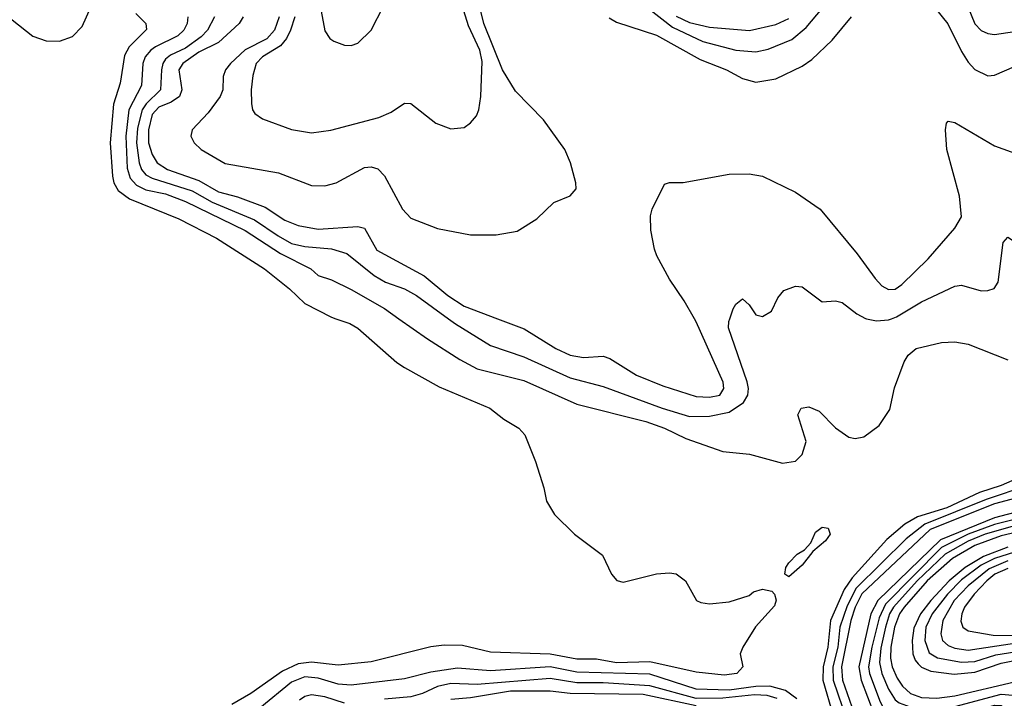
# Model space of a CAD drawing. Header units: inches. Extents: x 501365 to 657855, y 482276 to 547543.
# Tile 486 of 656: x 583970 to 586939, y 518856 to 520902. Entities that reach past the tile are written whole.
import ezdxf

# ---------------------------------------------------------------- set-up
doc = ezdxf.new("R2010")
doc.units = ezdxf.units.IN
doc.header["$MEASUREMENT"] = 0
doc.layers.add('A5581', color=7, linetype='Continuous')
doc.layers.add('A5582', color=7, linetype='Continuous')

msp = doc.modelspace()

# ---------------------------------------------------------------- linework, layer by layer
at = {"layer": 'A5581', "color": 5}
for points, elevation in [([(584922.9, 520000), (584965.7, 519985.7), (584990, 519972), (585107.6, 519867.6), (585130, 519852.5), (585234.7, 519794.7), (585388, 519730), (585430, 519697.1), (585474.8, 519670), (585493, 519650), (585525.5, 519570), (585551, 519490), (585558.8, 519450), (585582.8, 519410), (585642.8, 519350), (585727.5, 519287.5), (585754.8, 519230), (585770.6, 519210.6), (585790, 519205.5), (585890.5, 519230.5), (585930, 519234), (585950, 519230.8), (585978, 519210), (586010.9, 519150.9), (586024, 519144), (586050, 519140.7), (586110, 519146.8), (586170, 519166), (586183.3, 519176.7), (586210, 519185), (586238.3, 519178.3), (586246, 519170), (586251.4, 519151.4), (586245.8, 519134.2), (586188.9, 519071.1), (586150.4, 519010), (586142.6, 518990), (586150.3, 518950), (586133.1, 518930), (586094.2, 518925.8), (586010, 518934.3), (585870, 518965.7), (585770, 518962.3), (585710, 518973.4), (585650, 518973.1), (585570, 518989.1), (585390, 518994.9), (585305.4, 519014.6), (585250, 519016.1), (585209.6, 519010.4), (585030, 518965.1), (584930, 518955.2), (584850, 518964.8), (584810, 518959.3), (584762.7, 518937.3), (584666.9, 518870), (584610, 518837)], 2020), ([(585113.8, 520000), (585199.8, 519939.8), (585296.9, 519876.9), (585349.2, 519849.2), (585490, 519813.9), (585650, 519742.1), (585858.3, 519690), (585914.3, 519670), (585978.6, 519638.6), (586090, 519600.2), (586171.4, 519591.4), (586270, 519564.6), (586310, 519570.4), (586329.7, 519590.2), (586342.2, 519630), (586317.1, 519710), (586326.9, 519730), (586350, 519734.4), (586381.5, 519721.5), (586430, 519671.5), (586470, 519643.1), (586490, 519639.3), (586515.6, 519644.4), (586562, 519678), (586594.1, 519725.9), (586608.2, 519791.8), (586637, 519870), (586649.4, 519890), (586674, 519910), (586750, 519928), (586790, 519930.4), (586830, 519923.8), (586950, 519876.3)], 2040), ([(585263.1, 520000), (585284.5, 519984.5), (585390, 519919.5), (585490, 519885.2), (585630, 519821.8), (585730, 519796.1), (585907.5, 519730), (585990, 519705.4), (586050, 519706.3), (586110, 519718.4), (586152.7, 519747.3), (586165.6, 519770), (586167.8, 519790), (586163.6, 519810), (586107.5, 519972.5), (586108.2, 519991.8), (586111.1, 520000)], 2060), ([(585411, 520000), (585490.9, 519970), (585587.3, 519910), (585630, 519890.4), (585670, 519882.9), (585730, 519887.3), (585750, 519880.1), (585830.1, 519830), (585910, 519798.1), (586010, 519765.9), (586050, 519763.5), (586081.6, 519770), (586093.5, 519790), (586091.4, 519808.6), (586010.4, 519990.4), (586004.9, 520000)], 2080), ([(586523.7, 520000), (586553.5, 519993.5), (586590, 519996.6), (586599.1, 520000)], 2060), ([(586994.3, 519525.7), (586930, 519496.8), (586864.2, 519475.8), (586765.9, 519430), (586677.3, 519402.7), (586639.8, 519380.2), (586585.2, 519334.8), (586480.8, 519219.2), (586456, 519184), (586415.6, 519090), (586406.8, 519010), (586393, 518950), (586391.9, 518910), (586423.5, 518803.5)], 2040), ([(587010, 519497.5), (586884.6, 519455.4), (586699.3, 519380.7), (586643.3, 519336.7), (586492.1, 519187.9), (586465.2, 519134.8), (586443.3, 519070), (586436.9, 519010), (586422.2, 518950), (586423.1, 518910), (586464.2, 518790)], 2060), ([(587170, 519511.6), (586910, 519441.6), (586715.5, 519364.5), (586510, 519170.7), (586489.6, 519130.3), (586476.4, 519090), (586448.6, 518950), (586451, 518910), (586493.3, 518790)], 2080), ([(586990, 519420.8), (586910, 519399.5), (586747, 519333), (586557.9, 519150), (586537.1, 519110), (586500.9, 518950), (586507.9, 518910), (586545.5, 518810)], 2120), ([(586990, 519399.7), (586910, 519379.2), (586829.9, 519350.1), (586750.4, 519310), (586580.9, 519139.1), (586561.7, 519098.3), (586539.4, 519010), (586530, 518950), (586533.2, 518930), (586565.2, 518845.2), (586573, 518830), (586590, 518812.8), (586630, 518796.4), (586690, 518792.7), (586790, 518800.1), (586910, 518834.4), (586930, 518833.5), (586939.4, 518819.4)], 2140), ([(586970, 519376), (586882, 519350), (586830, 519329.6), (586761.4, 519290), (586676.7, 519210), (586605, 519130), (586593.3, 519110), (586580.9, 519070), (586566.8, 519006.8), (586563.4, 518963.4), (586569.8, 518930), (586590, 518883.3), (586610, 518851.2), (586621.9, 518841.9), (586666.2, 518826.2), (586724.4, 518824.4), (586790, 518830.5), (586930, 518867.6), (586965.1, 518865.1)], 2160), ([(586990, 519359.2), (586930, 519345.8), (586850, 519316.3), (586783.2, 519276.8), (586706.5, 519210), (586637.1, 519130), (586623.4, 519110), (586608, 519070), (586596.7, 519010), (586596.3, 518976.2), (586601.2, 518950), (586615.9, 518915.9), (586632.4, 518892.4), (586656.9, 518870), (586690, 518857.8), (586735.8, 518855.8), (586790, 518863), (586970, 518905)], 2180), ([(586950, 519310.9), (586876.7, 519283.3), (586821.6, 519250), (586773.4, 519210), (586718, 519150), (586686.6, 519110), (586666.7, 519066.7), (586661.8, 519030), (586663.9, 518990), (586670.4, 518970.4), (586679.5, 518959.5), (586690, 518949.3), (586717.3, 518937.3), (586788.5, 518928.5), (586850, 518934.3), (586930, 518961.4), (586970, 518969.6)], 2220), ([(586970, 519295.7), (586910, 519276.6), (586870, 519256.6), (586810, 519212.3), (586768, 519170), (586721.8, 519110), (586702.2, 519070), (586699.7, 519030), (586712.7, 518992.7), (586737.9, 518977.9), (586810, 518964.5), (586850, 518966.7), (586913.8, 518986.2), (586990, 518998.9)], 2240), ([(586950, 519269.9), (586893.7, 519246.3), (586830, 519194.8), (586788.5, 519150), (586753.7, 519090), (586747.5, 519050), (586753.2, 519030), (586770, 519015.2), (586790, 519006.4), (586830, 519000.9), (586970, 519021.4)], 2260), ([(586950, 519247.2), (586910.3, 519230), (586887, 519210), (586848.3, 519170), (586819.4, 519130), (586811, 519110), (586808.6, 519088.6), (586814.6, 519070), (586830, 519058.7), (586905.9, 519045.9), (587083.7, 519043.7)], 2280), ([(586314.1, 518854.1), (586279, 518879), (586232, 518892), (586190, 518891.3), (586110, 518879.8), (586010, 518883.2), (585870, 518928.1), (585650, 518934.7), (585570, 518950.8), (585390, 518938.7), (585290, 518946.4), (585210, 518934.1), (585130, 518914.1), (584970, 518895.5), (584930, 518898.3), (584870, 518916.7), (584830, 518920.1), (584790, 518904), (584694.4, 518825.6)], 2040), ([(586254.8, 518854.8), (586223.9, 518863.9), (586186.3, 518866.3), (586090, 518855.7), (586010, 518855.2), (585870, 518892.8), (585730, 518902.2), (585650, 518902.5), (585570, 518915.1), (585350, 518896.9), (585270, 518900.4), (585230, 518891.2), (585184.6, 518870), (585150, 518860.1), (585070, 518853.4)], 2060), ([(584950, 518841), (584890, 518860.1), (584850, 518866.2), (584830, 518860.7), (584814, 518850)], 2060), ([(586010, 518832.6), (585850, 518867.2), (585630, 518870), (585570, 518877.4), (585450, 518877.1), (585330, 518856.9), (585270, 518851.7)], 2080)]:
    msp.add_lwpolyline(points, dxfattribs=dict(at, elevation=elevation))
at = {"layer": 'A5581', "color": 5, "elevation": 2020}
msp.add_lwpolyline([(586290, 519222.3), (586277.6, 519230), (586280.4, 519250), (586290, 519263.7), (586315.1, 519290), (586337, 519303), (586355.5, 519324.5), (586370, 519356.1), (586390, 519372), (586408.6, 519368.6), (586414.6, 519350), (586399.7, 519330), (586362, 519298), (586330, 519257.4)], close=True, dxfattribs=at)
at = {"layer": 'A5582', "color": 5}
for points, elevation in [([(584868.1, 520988.1), (584890, 520867.7), (584905.3, 520845.3), (584917.1, 520837.1), (584950, 520825.3), (584970, 520824.2), (584990, 520830.4), (585030, 520870.4), (585104.3, 521015.7)], 2160), ([(586688.2, 520990), (586769.5, 520889.5), (586810, 520805.7), (586830, 520773.1), (586850, 520751.9), (586890, 520732.3), (586910, 520734.1), (586970, 520760.7)], 2120), ([(583883.8, 520950), (584010, 520851.5), (584050, 520838.2), (584090, 520836.6), (584129, 520851), (584158.8, 520881.2), (584197.3, 520970)], 2020), ([(584752.8, 520910), (584738.4, 520870), (584715.8, 520844.2), (584650, 520810.7), (584605.6, 520770), (584590.7, 520750), (584583.3, 520730), (584583.1, 520690), (584574.6, 520670), (584538.8, 520621.2), (584490.6, 520570), (584486, 520550), (584496.3, 520530), (584517, 520510), (584590, 520467.8), (584750, 520440.2), (584850, 520401.3), (584890, 520401.2), (584924.7, 520410), (585010, 520455.7), (585030, 520458.2), (585050, 520452.1), (585070.4, 520430.4), (585124.5, 520330), (585150, 520303.1), (585230, 520272.1), (585330, 520253.4), (585406.6, 520253.4), (585470, 520264.4), (585530, 520301.6), (585581.2, 520350), (585630, 520370.4), (585648, 520392), (585647.2, 520410), (585631.1, 520470), (585613.7, 520510), (585550, 520599.9), (585465.7, 520685.7), (585425.9, 520750), (585370, 520890), (585350.4, 520970)], 2120), ([(584799.3, 520910), (584786.2, 520870), (584774.8, 520845.2), (584757, 520823), (584702, 520790), (584683.4, 520770), (584673, 520733), (584668.1, 520690), (584669.3, 520649.3), (584671.7, 520630), (584679.1, 520619.1), (584702.6, 520602.6), (584790, 520570.2), (584850, 520560.9), (584908.8, 520568.8), (585052.9, 520607.1), (585090, 520623.1), (585130, 520650.3), (585150, 520648.7), (585224.9, 520590), (585270, 520572.7), (585310, 520576.3), (585330, 520590.7), (585347.9, 520612.1), (585355.1, 520630), (585360.5, 520670), (585364.8, 520775.2), (585357.8, 520810), (585323.3, 520883.3), (585304.8, 520944.8)], 2140), ([(585824.1, 520970), (585939, 520879), (586030, 520835.6), (586130, 520809.4), (586190, 520804.3), (586227.6, 520812.4), (586298.1, 520841.9), (586341.6, 520878.4), (586406, 520954)], 2140), ([(586820.8, 520960.8), (586850, 520888.7), (586870, 520868.9), (586890, 520859.6), (586910, 520857.1), (586970, 520865.6)], 2140), ([(584320.5, 520920.5), (584350.3, 520890), (584352, 520872), (584300.5, 520819.5), (584286.1, 520793.9), (584273.3, 520710), (584252.9, 520647.1), (584242.9, 520530), (584250, 520430.1), (584254, 520410), (584266.8, 520386.8), (584301.1, 520361.1), (584450, 520301.1), (584563.2, 520243.2), (584708.6, 520150), (584783.5, 520090), (584830, 520046.1), (584910, 520004.3), (584922.9, 520000)], 2020), ([(585950, 520912.5), (585990, 520892.9), (586050, 520878.8), (586171.2, 520868.8), (586250, 520887), (586290, 520905.6)], 2160), ([(584477, 520910), (584474.6, 520890), (584464.9, 520870), (584447.2, 520852.8), (584379.9, 520820.1), (584365, 520810), (584348.4, 520790), (584341.6, 520770), (584336.9, 520703.1), (584299.2, 520630), (584290.4, 520550), (584293.7, 520453.7), (584303.5, 520423.5), (584322.5, 520402.5), (584350, 520388.3), (584410, 520376.4), (584470, 520353.1), (584650, 520265.8), (584756.2, 520196.2), (584848.1, 520150), (584870.1, 520130.2), (584910, 520116.9), (584970, 520087.9), (585070, 520030.6), (585113.8, 520000)], 2040), ([(584557.6, 520910), (584536.2, 520870), (584517.4, 520850), (584470, 520815.5), (584425, 520795), (584410, 520783), (584401.4, 520770), (584397.3, 520750), (584394.5, 520690), (584351.8, 520648.2), (584339.7, 520630), (584325.5, 520574.5), (584322.3, 520530), (584330.4, 520470.4), (584337.7, 520450), (584350, 520433.9), (584370, 520423.8), (584490, 520385.2), (584550, 520351.2), (584678.5, 520298.5), (584749.5, 520249.5), (584790, 520227.3), (584830, 520217.9), (584910.8, 520210.9), (584956.5, 520196.5), (585038.9, 520130), (585073.4, 520110), (585130, 520089.7), (585166.9, 520070), (585263.1, 520000)], 2060), ([(584644.3, 520910), (584632, 520890), (584570, 520832.7), (584510, 520803.9), (584462.4, 520770), (584450.1, 520750), (584459.2, 520690), (584452.1, 520670), (584427.2, 520652.8), (584390, 520638.4), (584370, 520616.2), (584358.8, 520570), (584358.3, 520530), (584370, 520494.7), (584384.7, 520470), (584416.2, 520450), (584510, 520416.6), (584570, 520382.6), (584627.1, 520367.1), (584710, 520336), (584770, 520297.2), (584810, 520281.2), (584870, 520270.1), (584990, 520278.5), (585010, 520273.4), (585047.2, 520207.2), (585190, 520129.7), (585261.2, 520070), (585310, 520037.9), (585411, 520000)], 2080), ([(585747.4, 520907.4), (585770, 520894.6), (585890, 520854.8), (586022.1, 520782.1), (586102, 520750), (586150, 520724.4), (586190, 520713.5), (586250, 520723.2), (586330, 520761.6), (586358.5, 520781.5), (586420.1, 520839.9), (586479, 520910)], 2120), ([(586004.9, 520000), (585974.2, 520054.1), (585930, 520118.9), (585891.1, 520190), (585884.9, 520210), (585873, 520267), (585872.8, 520310), (585876.9, 520330), (585914.5, 520405.5), (585929.6, 520410.4), (585970.4, 520410.4), (586110, 520435.8), (586170, 520436.9), (586210.4, 520430), (586310, 520381.3), (586384.3, 520330), (586495.6, 520195.6), (586550, 520121.1), (586570, 520099.3), (586590, 520088), (586610, 520089.5), (586630, 520103.2), (586710, 520180.3), (586790, 520272.7), (586810, 520306.8), (586804.2, 520370), (586766.2, 520510), (586762, 520570), (586765.1, 520590), (586770, 520595.5), (586790, 520591.5), (586910, 520521.5), (586996.4, 520490)], 2080), ([(586599.1, 520000), (586614.3, 520005.7), (586690, 520050.8), (586790, 520098.6), (586810, 520100.8), (586870, 520084.5), (586890, 520084.7), (586908.5, 520091.5), (586920.7, 520110), (586935.6, 520230), (586950, 520246), (586970, 520232.4), (586984.9, 520210), (587030, 520172.4), (587061.8, 520121.8), (587083.7, 520063.7), (587110, 520027.2), (587139.6, 520000)], 2060), ([(586111.1, 520000), (586121.8, 520030), (586130, 520043.7), (586150, 520060.5), (586170, 520042), (586190, 520012), (586210, 520007), (586237.2, 520022.7), (586256.6, 520063.4), (586274.5, 520085.5), (586310, 520098.4), (586330, 520095.8), (586390, 520050.6), (586430, 520054.4), (586450, 520048.7), (586494.3, 520014.3), (586520.7, 520000.7), (586523.7, 520000)], 2060)]:
    msp.add_lwpolyline(points, dxfattribs=dict(at, elevation=elevation))

doc.saveas('drawing.dxf')
